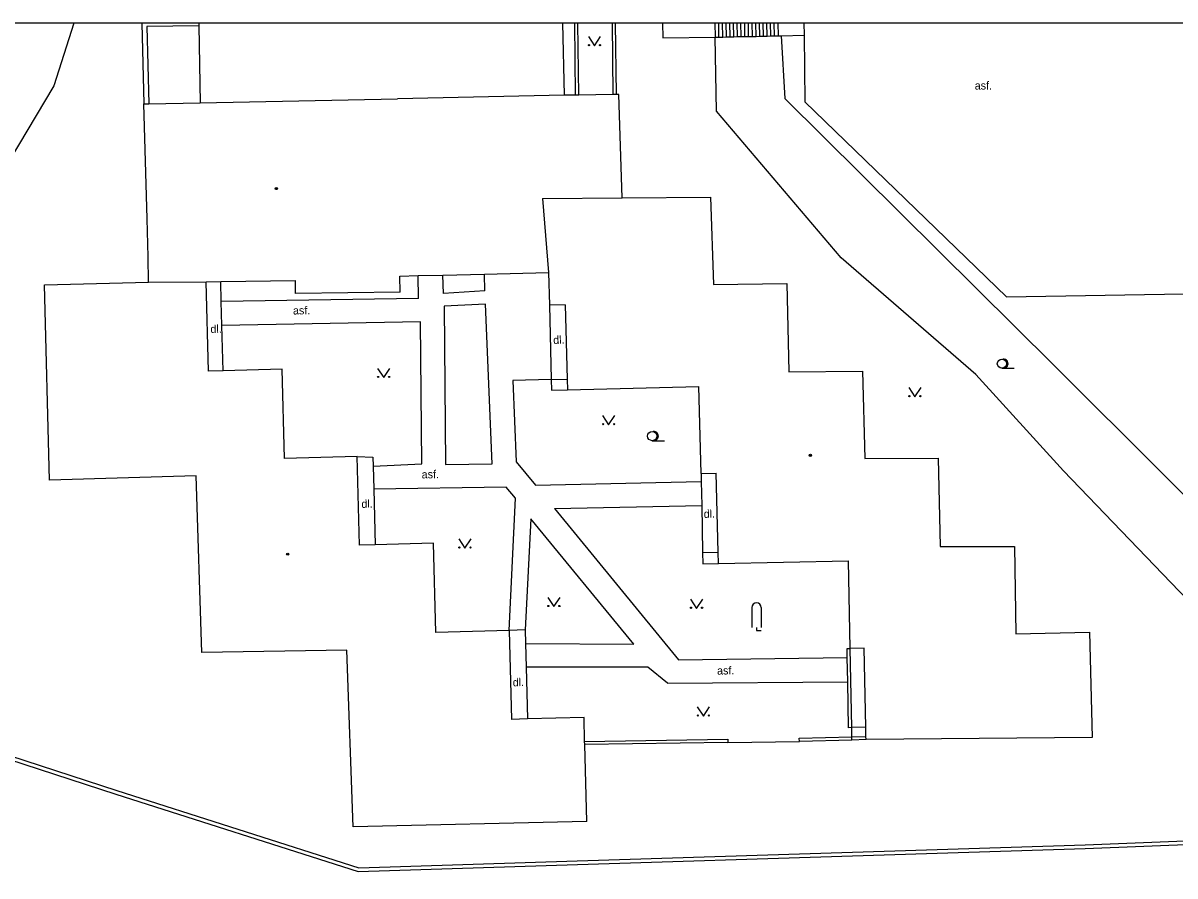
# Model space of a CAD drawing. Extents: x -599951 to -598963, y -1164095 to -1162939.
# Drawn here: x -599766.2 to -599672.6, y -1163008.7 to -1162939.4 of the extents above; entities that cross this region are included whole.
import ezdxf

# ---------------------------------------------------------------- set-up
doc = ezdxf.new("R2010")
doc.units = 0
for name, color, linetype in [('Level 11', 7, 'Continuous'), ('Level 36', 7, 'Continuous'), ('Level 39', 7, 'Continuous'), ('Level 40', 7, 'Continuous'), ('Level 5', 7, 'Continuous'), ('Level 7', 7, 'Continuous'), ('Level 8', 7, 'Continuous'), ('Vrstva 53', 7, 'Continuous')]:
    doc.layers.add(name, color=color, linetype=linetype)

msp = doc.modelspace()

# ---------------------------------------------------------------- linework, layer by layer
at = {"layer": 'Level 11'}
for p, q in [((-599722.19, -1162945.27), (-599722.327, -1162939.4)), ((-599709.984, -1162939.4), (-599709.95, -1162940.55)), ((-599709.65, -1162940.54), (-599709.672, -1162939.4)), ((-599709.35, -1162940.54), (-599709.372, -1162939.4)), ((-599709.04, -1162940.53), (-599709.065, -1162939.4)), ((-599708.74, -1162940.52), (-599708.765, -1162939.4)), ((-599708.44, -1162940.51), (-599708.464, -1162939.4)), ((-599708.14, -1162940.5), (-599708.164, -1162939.4)), ((-599707.84, -1162940.49), (-599707.864, -1162939.4)), ((-599707.54, -1162940.49), (-599707.564, -1162939.4)), ((-599707.24, -1162940.48), (-599707.264, -1162939.4)), ((-599706.94, -1162940.48), (-599706.964, -1162939.4)), ((-599706.64, -1162940.48), (-599706.664, -1162939.4)), ((-599706.34, -1162940.47), (-599706.364, -1162939.4)), ((-599706.04, -1162940.46), (-599706.063, -1162939.4)), ((-599705.74, -1162940.46), (-599705.763, -1162939.4)), ((-599705.44, -1162940.45), (-599705.463, -1162939.4)), ((-599705.14, -1162940.44), (-599705.163, -1162939.4)), ((-599704.863, -1162939.4), (-599704.84, -1162940.44)), ((-599702.752, -1162939.4), (-599702.73, -1162940.39))]:
    msp.add_line(p, q, dxfattribs=at)
for points in [[(-599762.048, -1162939.4), (-599763.66, -1162944.5), (-599771.64, -1162957.81), (-599781.49, -1162971.04), (-599783.1, -1162972.35), (-599784.99, -1162972.81), (-599788.87, -1162971.94)], [(-599751.9, -1162939.64), (-599751.78, -1162945.88)], [(-599714.227, -1162939.4), (-599714.21, -1162940.61), (-599709.95, -1162940.55)], [(-599704.61, -1162940.43), (-599704.3, -1162945.54), (-599682.48, -1162967.16), (-599664.48, -1162985.1), (-599646.19, -1162992.33), (-599656.43, -1162994.45), (-599670.93, -1162986.93), (-599681.67, -1162975.77), (-599688.8, -1162967.94), (-599699.72, -1162958.46), (-599709.85, -1162946.56), (-599709.95, -1162940.55)], [(-599709.95, -1162940.55), (-599709.65, -1162940.54)], [(-599709.65, -1162940.54), (-599709.35, -1162940.54)], [(-599709.35, -1162940.54), (-599709.04, -1162940.53)], [(-599709.04, -1162940.53), (-599708.74, -1162940.52)], [(-599708.74, -1162940.52), (-599708.44, -1162940.51)], [(-599708.44, -1162940.51), (-599708.14, -1162940.5)], [(-599708.14, -1162940.5), (-599707.84, -1162940.49)], [(-599707.84, -1162940.49), (-599707.54, -1162940.49)], [(-599707.54, -1162940.49), (-599707.24, -1162940.48)], [(-599707.24, -1162940.48), (-599706.94, -1162940.48)], [(-599706.94, -1162940.48), (-599706.64, -1162940.48)], [(-599706.64, -1162940.48), (-599706.34, -1162940.47)], [(-599706.34, -1162940.47), (-599706.04, -1162940.46)], [(-599706.04, -1162940.46), (-599705.74, -1162940.46)], [(-599705.74, -1162940.46), (-599705.44, -1162940.45)], [(-599705.44, -1162940.45), (-599705.14, -1162940.44)], [(-599705.14, -1162940.44), (-599704.84, -1162940.44)], [(-599704.84, -1162940.44), (-599704.61, -1162940.43)], [(-599704.61, -1162940.43), (-599702.73, -1162940.39)], [(-599702.73, -1162940.39), (-599702.67, -1162945.8), (-599686.29, -1162961.62), (-599662.25, -1162961.24), (-599662.08, -1162966.89), (-599649.97, -1162966.61), (-599650.07, -1162962.97), (-599644.16, -1162962.64), (-599643.5, -1162989.13), (-599639.63, -1162992.82), (-599640.28, -1162962.48), (-599629.26, -1162961.91), (-599629.09, -1162965.62)], [(-599750.07, -1162962), (-599750.11, -1162960.39)], [(-599734.04, -1162961.77), (-599734.09, -1162959.91)], [(-599732.03, -1162961.37), (-599732.07, -1162959.86)], [(-599728.67, -1162961.14), (-599728.7, -1162959.78)], [(-599728.67, -1162961.14), (-599732.03, -1162961.37)], [(-599734.04, -1162961.77), (-599750.07, -1162962)], [(-599750.02, -1162963.97), (-599750.07, -1162962)], [(-599728.6, -1162962.23), (-599731.97, -1162962.4)], [(-599731.97, -1162962.4), (-599731.87, -1162975.24)], [(-599728.06, -1162975.19), (-599728.6, -1162962.23)], [(-599723.42, -1162962.31), (-599723.27, -1162968.34)], [(-599733.9, -1162963.65), (-599750.02, -1162963.97)], [(-599749.92, -1162967.63), (-599750.02, -1162963.97)], [(-599733.77, -1162975.2), (-599733.9, -1162963.65)], [(-599723.27, -1162968.34), (-599726.39, -1162968.42), (-599726.11, -1162975.04)], [(-599723.27, -1162968.34), (-599721.98, -1162968.31)], [(-599723.27, -1162968.34), (-599723.25, -1162969.21), (-599721.96, -1162969.18)], [(-599739.03, -1162974.59), (-599737.75, -1162974.64)], [(-599737.75, -1162974.64), (-599737.73, -1162975.39)], [(-599737.73, -1162975.39), (-599733.77, -1162975.2)], [(-599737.73, -1162975.39), (-599737.68, -1162977.24)], [(-599731.87, -1162975.24), (-599728.06, -1162975.19)], [(-599726.11, -1162975.04), (-599724.56, -1162976.92)], [(-599711.1, -1162975.98), (-599711.09, -1162976.64)], [(-599726.94, -1162977.09), (-599737.68, -1162977.24)], [(-599737.68, -1162977.24), (-599737.56, -1162981.76)], [(-599726.18, -1162977.98), (-599726.94, -1162977.09)], [(-599724.56, -1162976.92), (-599711.09, -1162976.64)], [(-599711.09, -1162976.64), (-599711.05, -1162978.57)], [(-599726.69, -1162988.73), (-599726.18, -1162977.98)], [(-599723.02, -1162978.83), (-599711.05, -1162978.57)], [(-599723.02, -1162978.83), (-599712.94, -1162991.11)], [(-599711.05, -1162978.57), (-599710.98, -1162982.4)], [(-599724.93, -1162979.65), (-599725.39, -1162988.67)], [(-599716.57, -1162989.84), (-599724.93, -1162979.65)], [(-599710.98, -1162982.4), (-599709.72, -1162982.37)], [(-599710.98, -1162982.4), (-599710.96, -1162983.31), (-599709.7, -1162983.28)], [(-599725.39, -1162988.67), (-599726.69, -1162988.73)], [(-599725.39, -1162988.67), (-599725.36, -1162989.79)], [(-599725.36, -1162989.79), (-599716.57, -1162989.84)], [(-599725.36, -1162989.79), (-599725.31, -1162991.7)], [(-599699.23, -1162990.93), (-599699.24, -1162990.19), (-599698.99, -1162990.18)], [(-599698.86, -1162996.61), (-599698.99, -1162990.18)], [(-599712.94, -1162991.11), (-599699.23, -1162990.93)], [(-599699.19, -1162992.9), (-599699.23, -1162990.93)], [(-599725.31, -1162991.7), (-599725.2, -1162995.91)], [(-599715.42, -1162991.7), (-599725.31, -1162991.7)], [(-599713.82, -1162993.01), (-599715.42, -1162991.7)], [(-599713.82, -1162993.01), (-599699.19, -1162992.9)], [(-599698.86, -1162996.61), (-599699.12, -1162996.62), (-599699.19, -1162992.9)], [(-599697.73, -1162996.59), (-599698.86, -1162996.61)], [(-599698.85, -1162997.37), (-599698.86, -1162996.61)], [(-599698.85, -1162997.62), (-599698.85, -1162997.37)]]:
    msp.add_lwpolyline(points, dxfattribs=at)
at = {"layer": 'Level 36'}
for p, q in [((-599686.67, -1162967.435), (-599685.67, -1162967.435)), ((-599715.07, -1162973.315), (-599714.07, -1162973.315)), ((-599706.975, -1162986.865), (-599706.975, -1162988.49)), ((-599706.225, -1162986.865), (-599706.225, -1162988.49))]:
    msp.add_line(p, q, dxfattribs=at)
for points in [[(-599720.26, -1162940.5), (-599719.76, -1162941.25), (-599719.26, -1162940.5)], [(-599737.38, -1162967.44), (-599736.88, -1162968.19), (-599736.38, -1162967.44)], [(-599694.24, -1162969), (-599693.74, -1162969.75), (-599693.24, -1162969)], [(-599719.11, -1162971.27), (-599718.61, -1162972.02), (-599718.11, -1162971.27)], [(-599730.78, -1162981.29), (-599730.28, -1162982.04), (-599729.78, -1162981.29)], [(-599723.56, -1162986.04), (-599723.06, -1162986.79), (-599722.56, -1162986.04)], [(-599711.97, -1162986.18), (-599711.47, -1162986.93), (-599710.97, -1162986.18)], [(-599706.6, -1162988.49), (-599706.6, -1162988.74), (-599706.225, -1162988.74)], [(-599711.42, -1162994.93), (-599710.92, -1162995.68), (-599710.42, -1162994.93)]]:
    msp.add_lwpolyline(points, dxfattribs=at)
for centre, radius in [((-599720.21, -1162941.2), 0.05), ((-599719.311, -1162941.2), 0.05), ((-599686.67, -1162967.06), 0.375), ((-599737.33, -1162968.14), 0.05), ((-599736.431, -1162968.14), 0.05), ((-599694.19, -1162969.7), 0.05), ((-599693.291, -1162969.7), 0.05), ((-599719.06, -1162971.97), 0.05), ((-599718.161, -1162971.97), 0.05), ((-599715.07, -1162972.94), 0.375), ((-599730.73, -1162981.99), 0.05), ((-599729.831, -1162981.99), 0.05), ((-599723.51, -1162986.74), 0.05), ((-599722.611, -1162986.74), 0.05), ((-599711.92, -1162986.88), 0.05), ((-599711.021, -1162986.88), 0.05), ((-599711.37, -1162995.63), 0.05), ((-599710.471, -1162995.63), 0.05)]:
    msp.add_circle(centre, radius, dxfattribs=at)
for centre, start, end in [((-599686.545, -1162967.06), 260.40593, 99.59407), ((-599714.945, -1162972.94), 260.40593, 99.59407), ((-599706.6, -1162986.865), 0, 180)]:
    msp.add_arc(centre, 0.375, start, end, dxfattribs=at)
at = {"layer": 'Level 39'}
for centre, radius in [((-599745.59, -1162952.84), 0.09), ((-599745.59, -1162952.84), 0.0398), ((-599702.23, -1162974.51), 0.09), ((-599702.23, -1162974.51), 0.0398), ((-599744.67, -1162982.53), 0.09), ((-599744.67, -1162982.53), 0.0398)]:
    msp.add_circle(centre, radius, dxfattribs=at)
at = {"layer": 'Level 5'}
for points in [[(-599751.78, -1162945.88), (-599735.75, -1162945.55)], [(-599722.19, -1162945.27), (-599735.75, -1162945.55)], [(-599721.97, -1162945.27), (-599722.19, -1162945.27)], [(-599721.29, -1162945.26), (-599721.97, -1162945.27)], [(-599721.04, -1162945.25), (-599721.29, -1162945.26)], [(-599718.26, -1162945.2), (-599721.04, -1162945.25)], [(-599718.01, -1162945.2), (-599718.26, -1162945.2)], [(-599717.77, -1162945.19), (-599718.01, -1162945.2)], [(-599717.52, -1162953.6), (-599717.77, -1162945.19)], [(-599756.37, -1162945.97), (-599755.96, -1162945.96)], [(-599756.08, -1162955.31), (-599756.37, -1162945.97)], [(-599755.96, -1162945.96), (-599751.78, -1162945.88)], [(-599723.98, -1162953.66), (-599717.52, -1162953.6)], [(-599723.98, -1162953.66), (-599723.49, -1162959.65)], [(-599717.52, -1162953.6), (-599710.35, -1162953.54)], [(-599710.35, -1162953.54), (-599710.1, -1162960.62)], [(-599756.01, -1162958.38), (-599756.08, -1162955.31)], [(-599755.97, -1162960.43), (-599756.01, -1162958.38)], [(-599764.43, -1162960.66), (-599755.97, -1162960.43)], [(-599755.97, -1162960.43), (-599751.31, -1162960.41)], [(-599751.31, -1162960.41), (-599750.11, -1162960.39)], [(-599751.12, -1162967.66), (-599751.31, -1162960.41)], [(-599750.11, -1162960.39), (-599744.05, -1162960.32)], [(-599744.04, -1162961.37), (-599744.05, -1162960.32)], [(-599735.56, -1162959.95), (-599734.09, -1162959.91)], [(-599735.54, -1162961.26), (-599735.56, -1162959.95)], [(-599734.09, -1162959.91), (-599732.07, -1162959.86)], [(-599732.07, -1162959.86), (-599728.7, -1162959.78)], [(-599728.7, -1162959.78), (-599723.49, -1162959.65)], [(-599723.49, -1162959.65), (-599723.42, -1162962.31)], [(-599710.1, -1162960.62), (-599704.14, -1162960.55)], [(-599704.14, -1162960.55), (-599703.98, -1162967.71)], [(-599764.01, -1162976.51), (-599764.43, -1162960.66)], [(-599735.54, -1162961.26), (-599744.04, -1162961.37)], [(-599722.13, -1162962.28), (-599723.42, -1162962.31)], [(-599722.13, -1162962.28), (-599721.98, -1162968.31)], [(-599749.92, -1162967.63), (-599751.12, -1162967.66)], [(-599745.13, -1162967.5), (-599749.92, -1162967.63)], [(-599744.94, -1162974.75), (-599745.13, -1162967.5)], [(-599703.98, -1162967.71), (-599698, -1162967.68)], [(-599698, -1162967.68), (-599697.8, -1162974.77)], [(-599721.98, -1162968.31), (-599721.96, -1162969.18)], [(-599721.96, -1162969.18), (-599711.28, -1162968.91)], [(-599711.1, -1162975.98), (-599711.28, -1162968.91)], [(-599739.03, -1162974.59), (-599744.94, -1162974.75)], [(-599738.84, -1162981.79), (-599739.03, -1162974.59)], [(-599697.8, -1162974.77), (-599691.84, -1162974.74)], [(-599691.84, -1162974.74), (-599691.68, -1162981.9)], [(-599752.11, -1162976.17), (-599764.01, -1162976.51)], [(-599751.66, -1162990.52), (-599752.11, -1162976.17)], [(-599711.1, -1162975.98), (-599709.88, -1162975.96)], [(-599709.72, -1162982.37), (-599709.88, -1162975.96)], [(-599737.56, -1162981.76), (-599738.84, -1162981.79)], [(-599732.84, -1162981.63), (-599737.56, -1162981.76)], [(-599732.65, -1162988.89), (-599732.84, -1162981.63)], [(-599691.68, -1162981.9), (-599685.65, -1162981.91)], [(-599685.65, -1162981.91), (-599685.54, -1162988.99)], [(-599709.7, -1162983.28), (-599709.72, -1162982.37)], [(-599709.7, -1162983.28), (-599699.13, -1162983.08)], [(-599698.99, -1162990.18), (-599699.13, -1162983.08)], [(-599726.69, -1162988.73), (-599732.65, -1162988.89)], [(-599726.69, -1162988.73), (-599726.5, -1162995.95)], [(-599685.54, -1162988.99), (-599679.57, -1162988.85)], [(-599679.57, -1162988.85), (-599679.34, -1162997.43)], [(-599739.86, -1162990.32), (-599751.66, -1162990.52)], [(-599739.37, -1163004.67), (-599739.86, -1162990.32)], [(-599697.85, -1162990.16), (-599698.99, -1162990.18)], [(-599697.73, -1162996.59), (-599697.85, -1162990.16)], [(-599725.2, -1162995.91), (-599726.5, -1162995.95)], [(-599720.61, -1162995.79), (-599725.2, -1162995.91)], [(-599720.56, -1162997.74), (-599720.61, -1162995.79)], [(-599697.72, -1162997.34), (-599697.73, -1162996.59)], [(-599720.55, -1162997.99), (-599720.56, -1162997.74)], [(-599697.71, -1162997.59), (-599697.72, -1162997.34)], [(-599679.34, -1162997.43), (-599697.71, -1162997.59)], [(-599720.39, -1163004.23), (-599720.55, -1162997.99)], [(-599720.39, -1163004.23), (-599739.37, -1163004.67)]]:
    msp.add_lwpolyline(points, dxfattribs=at)
at = {"layer": 'Level 7'}
for p, q in [((-599756.527, -1162939.4), (-599756.37, -1162945.97)), ((-599751.904, -1162939.4), (-599751.9, -1162939.64)), ((-599721.29, -1162945.26), (-599721.359, -1162939.4)), ((-599721.04, -1162945.25), (-599721.107, -1162939.4)), ((-599718.326, -1162939.4), (-599718.26, -1162945.2)), ((-599718.075, -1162939.4), (-599718.01, -1162945.2))]:
    msp.add_line(p, q, dxfattribs=at)
for points in [[(-599751.9, -1162939.64), (-599756.11, -1162939.69), (-599755.96, -1162945.96)], [(-599793.23, -1162991.14), (-599777.42, -1162995.9), (-599758.64, -1163002.01), (-599738.94, -1163008.31), (-599721.15, -1163007.72), (-599698.8, -1163007.03), (-599679.9, -1163006.44), (-599670.38, -1163006.06), (-599645.79, -1162998.88), (-599643.02, -1162998.01)], [(-599793.14, -1162990.85), (-599777.33, -1162995.61), (-599758.55, -1163001.72), (-599738.9, -1163008.01), (-599721.16, -1163007.42), (-599698.81, -1163006.73), (-599679.91, -1163006.14), (-599670.43, -1163005.76), (-599645.88, -1162998.59), (-599643.11, -1162997.72)], [(-599720.56, -1162997.74), (-599708.93, -1162997.56), (-599708.93, -1162997.81)], [(-599708.93, -1162997.81), (-599720.55, -1162997.99)], [(-599703.12, -1162997.73), (-599703.13, -1162997.48), (-599698.85, -1162997.37)], [(-599698.85, -1162997.62), (-599703.12, -1162997.73)], [(-599698.85, -1162997.37), (-599697.72, -1162997.34)], [(-599697.71, -1162997.59), (-599698.85, -1162997.62)]]:
    msp.add_lwpolyline(points, dxfattribs=at)
at = {"layer": 'Level 8'}
msp.add_lwpolyline([(-599708.93, -1162997.81), (-599703.12, -1162997.73)], dxfattribs=at)
at = {"layer": 'Vrstva 53'}
msp.add_lwpolyline([(-599951.125, -1164094.695), (-598963.215, -1164094.695), (-598963.215, -1162939.4), (-599951.125, -1162939.4)], close=True, dxfattribs=at)

# ---------------------------------------------------------------- texts
at = {"layer": 'Level 40'}
msp.add_text('asf.', height=0.65, dxfattribs=at).set_placement((-599688.88, -1162944.8))
for s, rotation, p in [('asf.', 1.01, (-599744.24, -1162963.07)), ('dl.', 2.14, (-599750.94, -1162964.58)), ('dl.', 2.14, (-599723.1, -1162965.47)), ('asf.', 1.01, (-599733.79, -1162976.38)), ('dl.', 2.14, (-599738.68, -1162978.78)), ('dl.', 2.14, (-599710.88, -1162979.59)), ('asf.', 1.01, (-599709.8, -1162992.31)), ('dl.', 2.14, (-599726.39, -1162993.27))]:
    msp.add_text(s, height=0.65, rotation=rotation, dxfattribs=at).set_placement(p)

doc.saveas('drawing.dxf')
